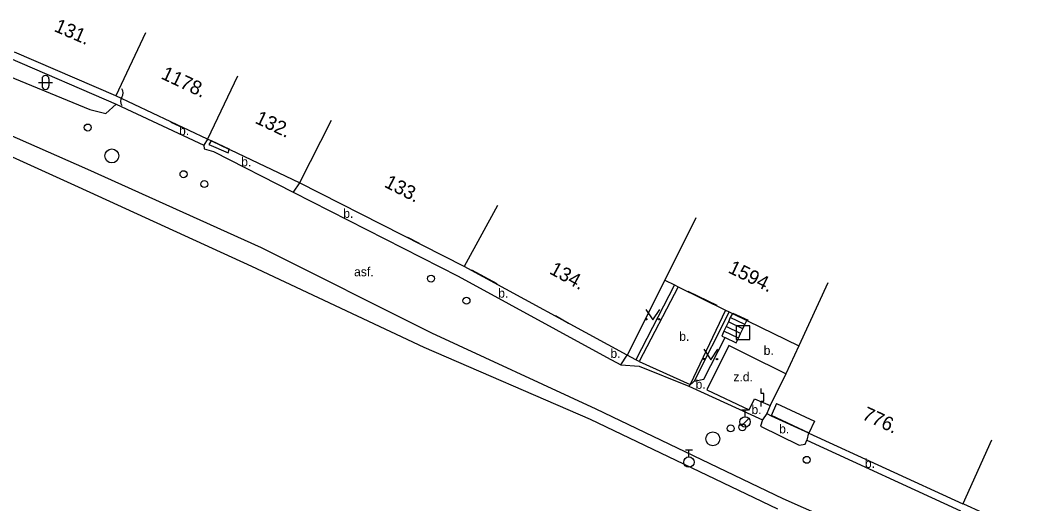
# Model space of a CAD drawing. Extents: x -539244 to -537359, y -1183785 to -1181851.
# Drawn here: x -538398.4 to -538326.6, y -1183334.7 to -1183300 of the extents above; entities that cross this region are included whole.
import ezdxf

# ---------------------------------------------------------------- set-up
doc = ezdxf.new("R2010")
doc.units = 0
for name, color, linetype in [('Vrstva 10', 7, 'Continuous'), ('Vrstva 11', 7, 'Continuous'), ('Vrstva 24', 7, 'Continuous'), ('Vrstva 26', 7, 'Continuous'), ('Vrstva 27', 7, 'Continuous'), ('Vrstva 28', 7, 'Continuous'), ('Vrstva 36', 7, 'Continuous'), ('Vrstva 40', 7, 'Continuous'), ('Vrstva 47', 7, 'Continuous'), ('Vrstva 5', 7, 'Continuous'), ('Vrstva 6', 7, 'Continuous'), ('Vrstva 7', 7, 'Continuous'), ('Vrstva 8', 7, 'Continuous'), ('Vrstva 9', 7, 'Continuous')]:
    doc.layers.add(name, color=color, linetype=linetype)

msp = doc.modelspace()

# ---------------------------------------------------------------- linework, layer by layer
at = {"layer": 'Vrstva 10'}
for p, q in [((-538401.55, -1183303.06), (-538393.42, -1183306.38)), ((-538408.17, -1183304.27), (-538393.59, -1183310.66)), ((-538391.54, -1183306.01), (-538385.24, -1183308.94)), ((-538384.54, -1183309.39), (-538378.84, -1183312.33)), ((-538393.59, -1183310.66), (-538381.14, -1183316.3)), ((-538378.84, -1183312.33), (-538367, -1183318.35)), ((-538381.14, -1183316.3), (-538368.9, -1183322.43)), ((-538367, -1183318.35), (-538356.36, -1183324.18)), ((-538368.9, -1183322.43), (-538357.11, -1183327.87)), ((-538356.36, -1183324.18), (-538355.33, -1183324.72)), ((-538350.44, -1183326.25), (-538345.17, -1183328.66)), ((-538357.11, -1183327.87), (-538343.71, -1183334.31)), ((-538344.153, -1183327.506), (-538344.55, -1183328.37)), ((-538344.153, -1183327.506), (-538341.437, -1183328.754)), ((-538341.437, -1183328.754), (-538341.834, -1183329.618)), ((-538341.98, -1183330.12), (-538330.96, -1183335.21)), ((-538343.71, -1183334.31), (-538332.6, -1183339.21))]:
    msp.add_line(p, q, dxfattribs=at)
for points in [[(-538393.42, -1183306.38), (-538392.27, -1183306.67), (-538391.54, -1183306.01)], [(-538385.24, -1183308.94), (-538385.22, -1183309.22), (-538384.54, -1183309.39)], [(-538355.33, -1183324.72), (-538354.01, -1183324.82), (-538350.44, -1183326.25)], [(-538345.17, -1183328.66), (-538345.3, -1183329.13), (-538342.52, -1183330.48), (-538342.09, -1183330.41), (-538341.98, -1183330.12)]]:
    msp.add_lwpolyline(points, dxfattribs=at)
at = {"layer": 'Vrstva 11'}
for p, q in [((-538399.16, -1183302.7), (-538391.54, -1183306.01)), ((-538384.97, -1183308.51), (-538385.24, -1183308.94)), ((-538383.51, -1183309.5), (-538383.418, -1183309.248)), ((-538378.39, -1183311.64), (-538378.84, -1183312.33)), ((-538346.573, -1183322.13), (-538347.609, -1183321.621)), ((-538346.434, -1183321.831), (-538347.47, -1183321.323)), ((-538346.89, -1183322.807), (-538347.926, -1183322.299)), ((-538346.731, -1183322.468), (-538347.768, -1183321.96)), ((-538355.33, -1183324.72), (-538354.86, -1183324.02)), ((-538344.85, -1183328.21), (-538345.17, -1183328.66)), ((-538341.861, -1183329.605), (-538341.98, -1183330.12))]:
    msp.add_line(p, q, dxfattribs=at)
for points in [[(-538384.723, -1183308.627), (-538384.88, -1183308.91), (-538383.51, -1183309.5)], [(-538347.315, -1183321.031), (-538347.47, -1183321.323), (-538347.609, -1183321.621), (-538347.768, -1183321.96), (-538347.926, -1183322.299), (-538348.09, -1183322.65), (-538347.84, -1183322.76)], [(-538347.84, -1183322.76), (-538347.05, -1183323.15), (-538346.89, -1183322.807), (-538346.731, -1183322.468), (-538346.573, -1183322.13), (-538346.434, -1183321.831), (-538346.294, -1183321.532)], [(-538350.44, -1183326.25), (-538350.06, -1183325.88), (-538349.37, -1183325.75), (-538347.84, -1183322.76)], [(-538343.48, -1183325.36), (-538346.23, -1183323.99), (-538347.57, -1183323.32), (-538349.16, -1183326.51)], [(-538349.16, -1183326.51), (-538346.12, -1183327.94), (-538345.74, -1183327.17), (-538344.61, -1183327.64)]]:
    msp.add_lwpolyline(points, dxfattribs=at)
at = {"layer": 'Vrstva 24'}
for p, q in [((-538345.26, -1183326.779), (-538345.26, -1183326.411)), ((-538345.077, -1183326.781), (-538345.26, -1183326.779)), ((-538345.077, -1183327.333), (-538345.077, -1183326.781)), ((-538345.26, -1183327.7), (-538345.26, -1183327.333)), ((-538345.26, -1183327.333), (-538345.077, -1183327.333))]:
    msp.add_line(p, q, dxfattribs=at)
for centre, start, end in [((-538391.53, -1183305.191), 323.1301, 36.8699), ((-538390.73, -1183305.791), 143.1301, 216.8699)]:
    msp.add_arc(centre, 0.5, start, end, dxfattribs=at)
at = {"layer": 'Vrstva 26'}
msp.add_lwpolyline([(-538347.059, -1183322.909), (-538346.061, -1183322.909), (-538346.061, -1183321.909), (-538347.059, -1183321.909)], close=True, dxfattribs=at)
at = {"layer": 'Vrstva 27'}
for centre in [(-538391.85, -1183309.72), (-538348.72, -1183330.03)]:
    msp.add_circle(centre, 0.5, dxfattribs=at)
at = {"layer": 'Vrstva 28'}
for p, q in [((-538346.66, -1183327.944), (-538346.16, -1183327.944)), ((-538346.41, -1183328.444), (-538346.41, -1183327.944)), ((-538346.669, -1183329.091), (-538346.139, -1183328.561)), ((-538350.69, -1183330.824), (-538350.19, -1183330.824)), ((-538350.44, -1183331.324), (-538350.44, -1183330.824))]:
    msp.add_line(p, q, dxfattribs=at)
for centre, radius in [((-538393.57, -1183307.68), 0.25), ((-538386.7, -1183311.03), 0.25), ((-538385.21, -1183311.74), 0.25), ((-538368.94, -1183318.53), 0.25), ((-538366.4, -1183320.12), 0.25), ((-538346.41, -1183328.82), 0.375), ((-538347.45, -1183329.28), 0.25), ((-538346.6, -1183329.2), 0.25), ((-538350.44, -1183331.7), 0.375), ((-538341.99, -1183331.54), 0.25)]:
    msp.add_circle(centre, radius, dxfattribs=at)
at = {"layer": 'Vrstva 36'}
for p, q in [((-538397.103, -1183304.441), (-538396.103, -1183304.441)), ((-538396.854, -1183304.19), (-538396.854, -1183304.691)), ((-538396.353, -1183304.19), (-538396.353, -1183304.691))]:
    msp.add_line(p, q, dxfattribs=at)
for points in [[(-538353.539, -1183320.742), (-538353.039, -1183321.492), (-538352.539, -1183320.742)], [(-538349.374, -1183323.603), (-538348.874, -1183324.353), (-538348.374, -1183323.603)]]:
    msp.add_lwpolyline(points, dxfattribs=at)
for centre in [(-538353.489, -1183321.442), (-538352.59, -1183321.442), (-538349.324, -1183324.303), (-538348.425, -1183324.303)]:
    msp.add_circle(centre, 0.05, dxfattribs=at)
for centre, start, end in [((-538396.603, -1183304.191), 0, 180), ((-538396.603, -1183304.691), 180, 0)]:
    msp.add_arc(centre, 0.25, start, end, dxfattribs=at)
at = {"layer": 'Vrstva 5'}
for p, q in [((-538389.419, -1183300.887), (-538391.55, -1183305.41)), ((-538391.55, -1183305.41), (-538398.831, -1183302.261)), ((-538382.822, -1183303.995), (-538384.97, -1183308.51)), ((-538384.97, -1183308.51), (-538391.55, -1183305.41)), ((-538376.118, -1183307.186), (-538378.39, -1183311.64)), ((-538378.39, -1183311.64), (-538383.298, -1183309.305)), ((-538366.57, -1183317.67), (-538378.39, -1183311.64)), ((-538364.172, -1183313.283), (-538366.57, -1183317.67)), ((-538349.946, -1183314.172), (-538352.17, -1183318.651)), ((-538354.86, -1183324.02), (-538366.57, -1183317.67)), ((-538352.17, -1183318.651), (-538354.86, -1183324.02)), ((-538352.17, -1183318.651), (-538351.487, -1183318.985)), ((-538340.474, -1183318.819), (-538342.563, -1183323.362)), ((-538351.487, -1183318.985), (-538351.218, -1183319.118)), ((-538351.218, -1183319.118), (-538347.816, -1183320.786)), ((-538347.816, -1183320.786), (-538347.546, -1183320.918)), ((-538344.85, -1183328.21), (-538344.55, -1183328.37)), ((-538341.834, -1183329.618), (-538330.8, -1183334.69)), ((-538328.732, -1183330.138), (-538330.8, -1183334.69))]:
    msp.add_line(p, q, dxfattribs=at)
for points in [[(-538384.671, -1183308.652), (-538384.723, -1183308.627), (-538384.97, -1183308.51)], [(-538383.298, -1183309.305), (-538383.418, -1183309.248), (-538384.671, -1183308.652)], [(-538347.546, -1183320.918), (-538347.315, -1183321.031), (-538346.294, -1183321.532), (-538346.235, -1183321.561), (-538342.563, -1183323.362)], [(-538342.563, -1183323.362), (-538343.48, -1183325.36), (-538344.61, -1183327.64), (-538344.85, -1183328.21)], [(-538344.55, -1183328.37), (-538341.861, -1183329.605), (-538341.834, -1183329.618)], [(-538326.617, -1183336.59), (-538330.709, -1183334.731), (-538330.8, -1183334.69)]]:
    msp.add_lwpolyline(points, dxfattribs=at)
at = {"layer": 'Vrstva 6'}
for p, q in [((-538387.6, -1183307.3), (-538386.68, -1183307.73)), ((-538384.72, -1183308.62), (-538383.41, -1183309.23)), ((-538370.62, -1183315.56), (-538369.79, -1183315.98)), ((-538366.05, -1183317.89), (-538364.23, -1183318.89)), ((-538350.52, -1183319.42), (-538348.45, -1183320.44)), ((-538347.284, -1183321.017), (-538346.196, -1183321.523)), ((-538360.01, -1183321.18), (-538359.07, -1183321.72)), ((-538344.54, -1183328.34), (-538341.84, -1183329.59))]:
    msp.add_line(p, q, dxfattribs=at)
at = {"layer": 'Vrstva 7'}
for p, q in [((-538351.487, -1183318.985), (-538354.253, -1183324.352)), ((-538351.218, -1183319.118), (-538354, -1183324.49)), ((-538347.816, -1183320.786), (-538350.34, -1183326.13)), ((-538347.546, -1183320.918), (-538350.06, -1183325.88))]:
    msp.add_line(p, q, dxfattribs=at)
msp.add_lwpolyline([(-538354, -1183324.49), (-538354.253, -1183324.352), (-538354.86, -1183324.02)], dxfattribs=at)
at = {"layer": 'Vrstva 8'}
msp.add_line((-538354, -1183324.49), (-538350.34, -1183326.13), dxfattribs=at)
at = {"layer": 'Vrstva 9'}
for p, q in [((-538394.23, -1183311.96), (-538408.89, -1183305.33)), ((-538381.79, -1183317.67), (-538394.23, -1183311.96)), ((-538369.44, -1183323.48), (-538381.79, -1183317.67)), ((-538357.5, -1183328.65), (-538369.44, -1183323.48)), ((-538344.06, -1183335.08), (-538357.5, -1183328.65))]:
    msp.add_line(p, q, dxfattribs=at)

# ---------------------------------------------------------------- texts
at = {"layer": 'Vrstva 40'}
for s, p in [('b.', (-538387.022, -1183308.226)), ('b.', (-538382.563, -1183310.461)), ('b.', (-538375.24, -1183314.168)), ('asf.', (-538374.464, -1183318.36)), ('b.', (-538364.124, -1183319.894)), ('b.', (-538351.133, -1183322.996)), ('b.', (-538356.074, -1183324.22)), ('b.', (-538345.077, -1183324.004)), ('z.d.', (-538347.251, -1183325.9)), ('b.', (-538349.962, -1183326.438)), ('b.', (-538345.954, -1183328.257)), ('b.', (-538343.97, -1183329.641)), ('b.', (-538337.817, -1183332.118))]:
    msp.add_text(s, height=0.65, dxfattribs=at).set_placement(p)
at = {"layer": 'Vrstva 47'}
for s, rotation, p in [('131.', 336.61062, (-538396.049, -1183300.74)), ('1178.', 334.77372, (-538388.376, -1183304.141)), ('132.', 334.56031, (-538381.637, -1183307.327)), ('133.', 332.97149, (-538372.361, -1183311.909)), ('134.', 331.34157, (-538360.518, -1183318.129)), ('1594.', 333.87798, (-538347.696, -1183318.06)), ('776.', 335.3131, (-538338.08, -1183328.592))]:
    msp.add_text(s, height=1, rotation=rotation, dxfattribs=at).set_placement(p)

doc.saveas('drawing.dxf')
